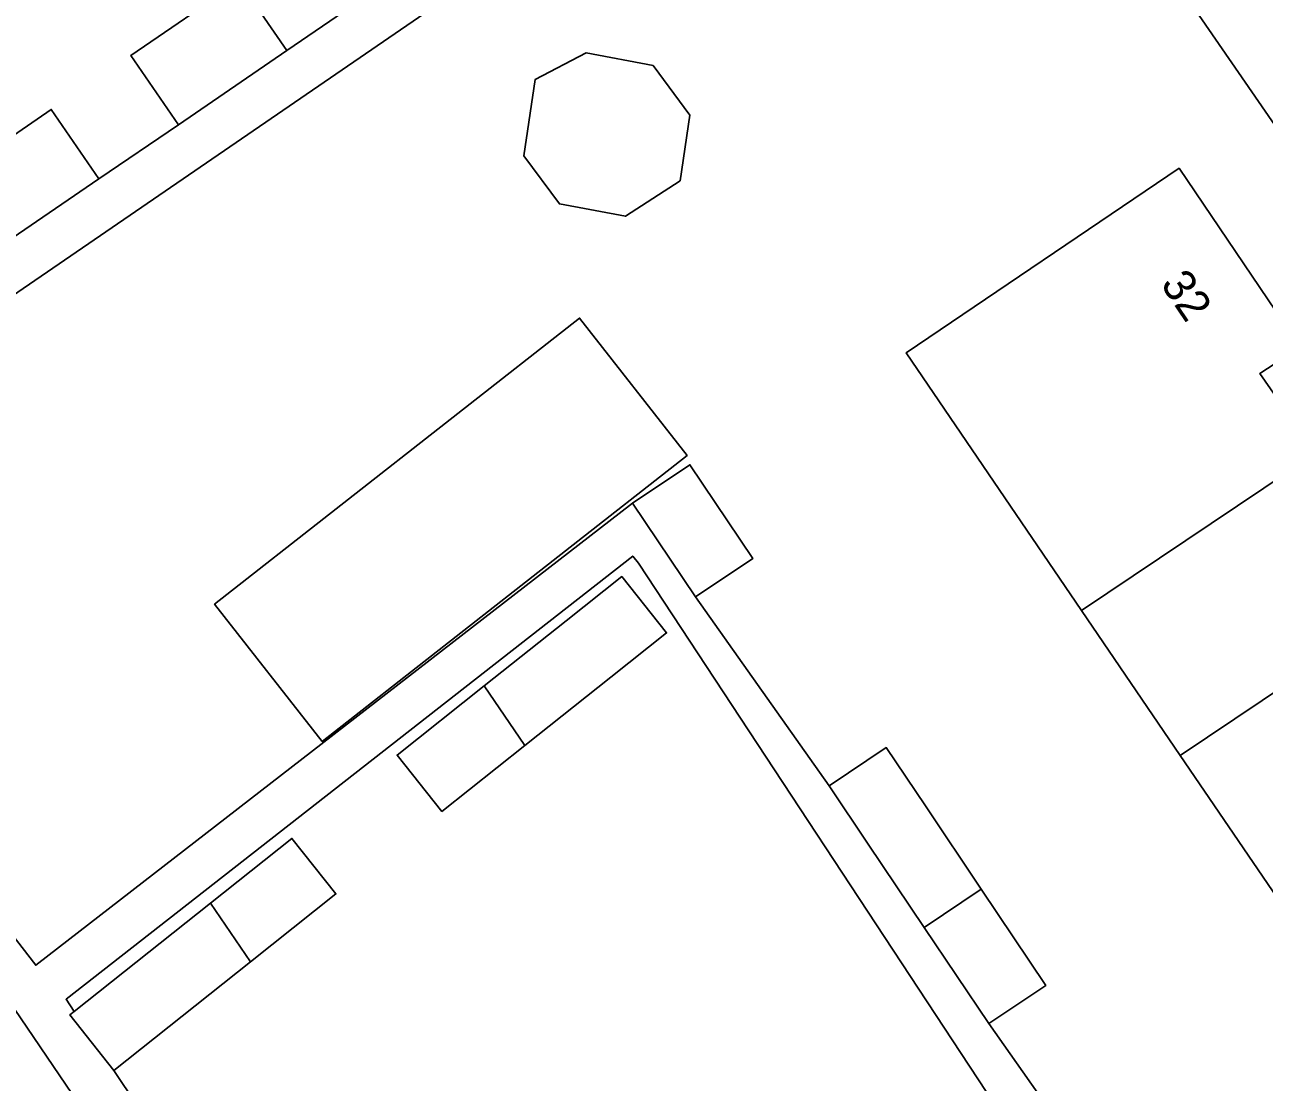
# Model space of a CAD drawing. Extents: x 157445 to 158888, y 383061 to 384688.
# Drawn here: x 158053.95 to 158092.26, y 383431.74 to 383464.42 of the extents above; entities that cross this region are included whole.
import ezdxf

# ---------------------------------------------------------------- set-up
doc = ezdxf.new("R2010")
doc.units = 0
for name, color, linetype in [('IMGEO_Erf', 7, 'Continuous'), ('IMGEO_Pand', 7, 'Continuous'), ('IMGEO_Pand_nummerreeks', 7, 'Continuous'), ('IMGEO_Voetpad_open', 7, 'Continuous')]:
    doc.layers.add(name, color=color, linetype=linetype)

msp = doc.modelspace()

# ---------------------------------------------------------------- linework, layer by layer
at = {"layer": 'IMGEO_Erf'}
for points in [[(158092.908, 383460.848), (158082.526, 383475.901), (158044.421, 383449.781), (158043.591, 383450.992), (158047.351, 383453.569), (158045.883, 383455.711), (158049.231, 383458.006), (158052.091, 383459.967), (158054.765, 383461.801), (158056.233, 383459.659), (158058.694, 383461.328), (158057.226, 383463.47), (158060.574, 383465.765)], [(158052.382, 383437.812), (158054.284, 383435.355), (158072.735, 383449.635), (158074.505, 383450.823), (158076.45, 383447.924), (158074.68, 383446.736), (158078.81, 383440.9), (158080.573, 383442.083), (158081.784, 383440.278), (158083.512, 383437.703), (158085.505, 383434.732), (158083.742, 383433.55), (158086.118, 383430.186), (158087.852, 383431.376), (158089.631, 383428.785), (158091.651, 383425.843), (158089.894, 383424.629), (158092.695, 383420.508)], [(158053.943, 383414.702), (158055.521, 383415.778), (158059.236, 383410.324), (158055.932, 383408.07), (158059.814, 383402.368), (158061.467, 383403.493), (158063.482, 383400.533), (158068.434, 383403.904), (158062.598, 383412.476), (158064.308, 383413.64), (158066.401, 383415.065), (158063.881, 383418.593), (158060.631, 383416.38), (158059.203, 383418.471), (158062.456, 383420.686), (158060.8, 383423.467), (158058.628, 383421.985), (158056.592, 383424.969), (158054.443, 383428.118), (158056.615, 383429.6), (158053.223, 383434.593)]]:
    msp.add_lwpolyline(points, dxfattribs=at)
for points in [[(158074.2, 383459.595), (158072.512, 383458.499), (158070.473, 383458.883), (158069.372, 383460.366), (158069.727, 383462.727), (158071.297, 383463.546), (158073.37, 383463.155), (158074.506, 383461.626)], [(158081.188, 383454.275), (158089.627, 383459.984), (158093.368, 383454.454), (158092.126, 383453.641), (158093.84, 383451.169), (158095.418, 383448.894), (158096.63, 383449.711), (158098.139, 383447.52), (158099.489, 383445.559), (158098.22, 383444.756), (158099.947, 383442.233), (158101.531, 383439.919), (158102.772, 383440.767), (158104.262, 383438.602), (158105.598, 383436.66), (158104.3, 383435.811), (158106.132, 383433.252), (158098.855, 383428.341), (158095.754, 383432.893), (158092.668, 383437.423), (158089.664, 383441.832), (158086.61, 383446.316)], [(158063.14, 383442.265), (158059.813, 383446.508), (158071.094, 383455.355), (158074.421, 383451.112)], [(158072.918, 383447.776), (158072.739, 383448.001), (158055.223, 383434.304), (158055.476, 383433.927), (158059.684, 383437.269), (158062.206, 383439.272), (158063.566, 383437.559), (158060.921, 383435.459), (158056.699, 383432.106), (158066.025, 383418.19), (158070.582, 383421.31), (158075.01, 383424.342), (158079.48, 383427.402), (158084.203, 383430.635)], [(158069.407, 383442.147), (158066.84, 383440.108), (158065.457, 383441.849), (158068.149, 383443.987), (158070.678, 383445.996), (158072.4, 383447.364), (158073.783, 383445.623), (158072.061, 383444.255)]]:
    msp.add_lwpolyline(points, close=True, dxfattribs=at)
at = {"layer": 'IMGEO_Pand'}
for points in [[(158062.044, 383463.625), (158064.902, 383465.584), (158063.434, 383467.726), (158060.574, 383465.765)], [(158062.044, 383463.625), (158060.574, 383465.765), (158057.226, 383463.47), (158058.694, 383461.328)], [(158074.2, 383459.595), (158074.506, 383461.626), (158073.37, 383463.155), (158071.297, 383463.546), (158069.727, 383462.727), (158069.372, 383460.366), (158070.473, 383458.883), (158072.512, 383458.499)], [(158056.233, 383459.659), (158054.765, 383461.801), (158052.091, 383459.967), (158049.231, 383458.006), (158050.702, 383455.866), (158053.559, 383457.825)], [(158089.627, 383459.984), (158081.188, 383454.275), (158086.61, 383446.316), (158093.84, 383451.169), (158092.126, 383453.641), (158093.368, 383454.454)], [(158059.813, 383446.508), (158063.14, 383442.265), (158074.421, 383451.112), (158071.094, 383455.355)], [(158098.139, 383447.52), (158096.63, 383449.711), (158095.418, 383448.894), (158093.84, 383451.169), (158086.61, 383446.316), (158089.664, 383441.832)], [(158074.68, 383446.736), (158076.45, 383447.924), (158074.505, 383450.823), (158072.735, 383449.635)], [(158072.061, 383444.255), (158073.783, 383445.623), (158072.4, 383447.364), (158070.678, 383445.996), (158068.149, 383443.987), (158069.407, 383442.147)], [(158098.139, 383447.52), (158089.664, 383441.832), (158092.668, 383437.423), (158099.947, 383442.233), (158098.22, 383444.756), (158099.489, 383445.559)], [(158069.407, 383442.147), (158068.149, 383443.987), (158065.457, 383441.849), (158066.84, 383440.108)], [(158081.784, 383440.278), (158080.573, 383442.083), (158078.81, 383440.9), (158080.021, 383439.095), (158081.749, 383436.52), (158083.512, 383437.703)], [(158060.921, 383435.459), (158063.566, 383437.559), (158062.206, 383439.272), (158059.684, 383437.269)], [(158083.512, 383437.703), (158081.749, 383436.52), (158083.742, 383433.55), (158085.505, 383434.732)], [(158060.921, 383435.459), (158059.684, 383437.269), (158055.476, 383433.927), (158055.339, 383433.818), (158056.699, 383432.106)]]:
    msp.add_lwpolyline(points, close=True, dxfattribs=at)
at = {"layer": 'IMGEO_Voetpad_open'}
for points in [[(158084.679, 383477.09), (158083.803, 383478.393), (158080.159, 383483.812), (158069.597, 383499.52), (158067.298, 383497.916), (158070.49, 383493.31), (158076.382, 383484.808), (158081.707, 383477.087), (158082.526, 383475.901), (158092.908, 383460.848), (158097.016, 383454.784), (158099.489, 383456.467), (158099.535, 383456.505)], [(158086.118, 383430.186), (158083.742, 383433.55), (158081.749, 383436.52), (158080.021, 383439.095), (158078.81, 383440.9), (158074.68, 383446.736), (158072.735, 383449.635), (158054.284, 383435.355), (158052.382, 383437.812)], [(158066.025, 383418.19), (158056.699, 383432.106), (158055.339, 383433.818), (158055.476, 383433.927), (158055.223, 383434.304), (158072.739, 383448.001), (158072.918, 383447.776), (158084.203, 383430.635)], [(158053.223, 383434.593), (158056.615, 383429.6)]]:
    msp.add_lwpolyline(points, dxfattribs=at)
msp.add_lwpolyline([(158082.526, 383475.901), (158081.707, 383477.087), (158076.141, 383473.272), (158073.283, 383471.313), (158069.933, 383469.016), (158067.594, 383467.412), (158064.902, 383465.584), (158062.044, 383463.625), (158058.694, 383461.328), (158056.233, 383459.659), (158053.559, 383457.825), (158050.702, 383455.866), (158047.351, 383453.569), (158043.591, 383450.992), (158044.421, 383449.781)], close=True, dxfattribs=at)

# ---------------------------------------------------------------- texts
at = {"layer": 'IMGEO_Pand_nummerreeks'}
msp.add_text('32', height=1, rotation=304.0793, dxfattribs=at).set_placement((158089.033, 383456.401))

doc.saveas('drawing.dxf')
